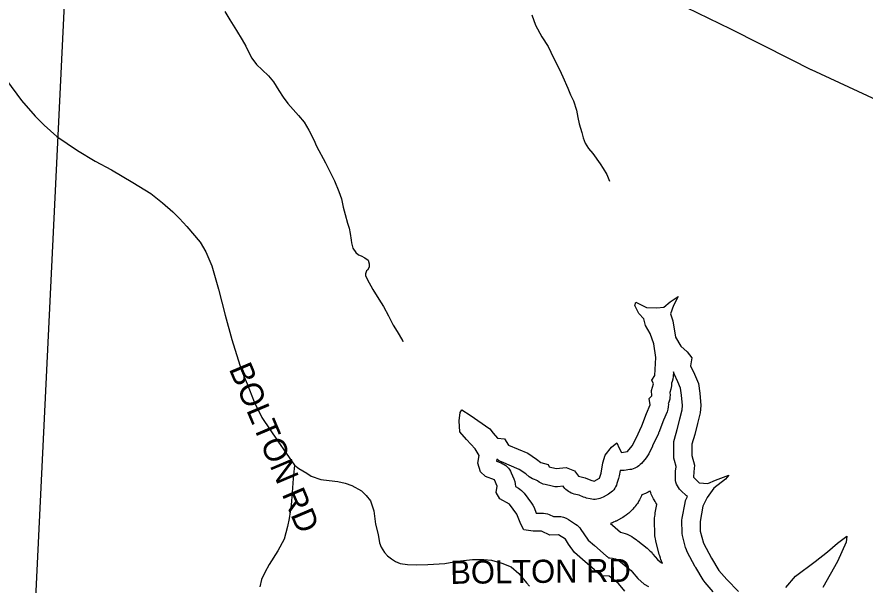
# Model space of a CAD drawing. Extents: x 1950930 to 2061844, y 904556 to 1017002.
# Drawn here: x 1958379 to 1961861, y 992790 to 995121 of the extents above; entities that cross this region are included whole.
import ezdxf

# ---------------------------------------------------------------- set-up
doc = ezdxf.new("R2010")
doc.units = 0
for name, color, linetype in [('Exist Boundary Political CountyLine', 7, 'Continuous'), ('Exist Hydrographic Buffer Line', 7, 'Continuous'), ('Exist Hydrographic Lake Shore', 7, 'Continuous'), ('Exist Hydrographic Misc Water Feature', 7, 'Continuous'), ('Exist Road Non-System Type 51', 7, 'Continuous'), ('Exist Road Non-System Type 51 Label', 7, 'Continuous'), ('Exist Utilities Electrical Transmission Line', 7, 'Continuous')]:
    doc.layers.add(name, color=color, linetype=linetype)

msp = doc.modelspace()

# ---------------------------------------------------------------- linework, layer by layer
at = {"layer": 'Exist Boundary Political CountyLine'}
msp.add_lwpolyline([(1954666.9, 907077.7), (1956979.8, 962278.8), (1958720.5, 998184), (1959482.1, 1016167.2)], dxfattribs=at)
at = {"layer": 'Exist Hydrographic Buffer Line'}
msp.add_lwpolyline([(1961237.6, 992762.8), (1961204.6, 992800.3), (1961200.4, 992805.4), (1961196.8, 992810.9), (1961165.9, 992861.6), (1961164.9, 992863.4), (1961163.9, 992865.2), (1961130.9, 992926.9), (1961127.1, 992935.1), (1961124.3, 992943.7), (1961111.7, 992993.3), (1961110, 993001.4), (1961109.4, 993009.7), (1961108.3, 993048.3), (1961108.5, 993056.5), (1961109.6, 993064.6), (1961121.7, 993127.4), (1961124.2, 993136.8), (1961127.8, 993145.9), (1961131.3, 993153.1), (1961128.2, 993155.9), (1961105.1, 993177.9), (1961099.5, 993183.7), (1961094.7, 993190.1), (1961090.6, 993197), (1961087.2, 993204.3), (1961084.6, 993211.9), (1961082.8, 993219.7), (1961081.9, 993227.7), (1961081.9, 993235.7), (1961083, 993258.9), (1961083.2, 993261.8), (1961083.5, 993264.6), (1961084.9, 993276.2), (1961077.9, 993301.4), (1961075.9, 993311.3), (1961075.2, 993321.4), (1961075.2, 993367.7), (1961076, 993378.5), (1961078.3, 993389.1), (1961089.9, 993428), (1961100.4, 993471.4), (1961100.6, 993471.8), (1961100.7, 993472.2), (1961110, 993508.7), (1961111.3, 993526.8), (1961107.6, 993568.7), (1961103.6, 993598.2), (1961092.7, 993624.6), (1961077.2, 993656.8), (1961074.1, 993664.4), (1961073.2, 993645.8), (1961071.9, 993635.4), (1961069.1, 993625.2), (1961066.5, 993619.1), (1961066.6, 993613.7), (1961066.2, 993607.2), (1961065.2, 993600.9), (1961063.7, 993594.6), (1961059.5, 993580.2), (1961060, 993569.6), (1961059.9, 993561.3), (1961058.9, 993553), (1961057, 993545), (1961054.3, 993537.1), (1961053.1, 993534.8), (1961053.4, 993531.7), (1961053, 993521.4), (1961051.1, 993511.2), (1961047.9, 993501.4), (1961033.8, 993466.6), (1961014.2, 993416.4), (1961013.2, 993414.2), (1961012.3, 993412), (1960988.6, 993361.3), (1960988.4, 993360.9), (1960988.2, 993360.4), (1960972.8, 993328.5), (1960968, 993320.1), (1960962.2, 993312.3), (1960942.4, 993289.2), (1960937.7, 993284.2), (1960932.6, 993279.7), (1960927.1, 993275.6), (1960921.3, 993272.1), (1960915.2, 993269.1), (1960908.8, 993266.7), (1960902.2, 993264.9), (1960895.5, 993263.6), (1960871.3, 993260.3), (1960860.4, 993259.6), (1960855.1, 993260.1), (1960851.6, 993238.1), (1960850.5, 993232.6), (1960849, 993227.2), (1960842.4, 993206.3), (1960840, 993199.6), (1960836.9, 993193.2), (1960833.2, 993187.1), (1960828.9, 993181.3), (1960824.1, 993176), (1960818.9, 993171.2), (1960813.2, 993166.9), (1960807.1, 993163.2), (1960785, 993151.1), (1960778.9, 993148), (1960772.5, 993145.6), (1960765.9, 993143.7), (1960759.2, 993142.5), (1960752.4, 993141.8), (1960745.6, 993141.8), (1960738.7, 993142.4), (1960732, 993143.7), (1960717.7, 993147), (1960711.3, 993148.8), (1960705, 993151.1), (1960687.7, 993158.5), (1960666.4, 993163.7), (1960660.2, 993165.4), (1960654.1, 993167.8), (1960648.3, 993170.6), (1960642.7, 993173.9), (1960637.5, 993177.7), (1960632.6, 993181.9), (1960628, 993186.6), (1960623.9, 993191.6), (1960620.9, 993195.6), (1960598.6, 993193.8), (1960587.1, 993193.7), (1960575.7, 993195.5), (1960547, 993202.1), (1960538.7, 993204.5), (1960530.7, 993207.9), (1960523.2, 993212.2), (1960516.2, 993217.3), (1960513.9, 993219.4), (1960511, 993220.2), (1960503.3, 993222.6), (1960495.9, 993225.9), (1960489, 993229.9), (1960482.5, 993234.6), (1960467.6, 993246.7), (1960440.3, 993264.9), (1960367.7, 993295.2), (1960357.2, 993300.5), (1960349.6, 993306.1), (1960348.4, 993298.1), (1960366.5, 993291.1), (1960373.2, 993288.1), (1960379.7, 993284.4), (1960385.7, 993280.1), (1960391.3, 993275.2), (1960396.4, 993269.8), (1960400.9, 993264), (1960404.8, 993257.7), (1960408.1, 993251.1), (1960419.1, 993225.7), (1960422.7, 993215.6), (1960424.8, 993205), (1960425.3, 993194.3), (1960437.4, 993187.6), (1960444, 993183.4), (1960450.2, 993178.6), (1960455.8, 993173.2), (1960460.8, 993167.2), (1960491.6, 993126.5), (1960497.5, 993117.5), (1960502, 993107.8), (1960510.3, 993085.7), (1960533.1, 993085.7), (1960541, 993085.3), (1960548.9, 993084.1), (1960556.6, 993082), (1960564, 993079.1), (1960582.3, 993070.8), (1960600.1, 993071.4), (1960611.5, 993070.9), (1960622.8, 993068.6), (1960633.5, 993064.7), (1960643.5, 993059.2), (1960672.1, 993040.4), (1960678.5, 993035.8), (1960684.4, 993030.4), (1960689.7, 993024.5), (1960694.3, 993018), (1960706, 992999.7), (1960723.9, 992974.4), (1960750.1, 992951.8), (1960798.5, 992909.9), (1960799.9, 992908.6), (1960801.4, 992907.3), (1960807, 992901.9), (1960812.4, 992901.7), (1960824.5, 992900.3), (1960836.2, 992897), (1960847.2, 992891.8), (1960857.3, 992885), (1960895.3, 992854.1), (1960900.3, 992849.6), (1960904.9, 992844.7), (1960928.3, 992817.4), (1960953.8, 992794.3), (1960971.9, 992784.1)], dxfattribs=at)
msp.add_lwpolyline([(1961028.9, 992880.4), (1961025.3, 992888.3), (1961022.7, 992894.5), (1961020.4, 992900.9), (1961017.7, 992909.5), (1961016.7, 992912.7), (1961015.8, 992916), (1961003.1, 992965.6), (1961002.4, 992968.6), (1961001.8, 992971.6), (1961000.2, 992979.8), (1960999.1, 992985.9), (1960998.4, 992992), (1960997.7, 993000.3), (1960997.5, 993003.4), (1960997.4, 993006.5), (1960996.3, 993045.1), (1960996.3, 993048.1), (1960996.3, 993051.2), (1960996.5, 993059.4), (1960996.8, 993065.5), (1960997.5, 993071.6), (1960998.6, 993079.8), (1960999.1, 993082.8), (1960999.6, 993085.8), (1961006.4, 993121.2), (1961005.4, 993122.5), (1961002, 993127.3), (1960998.7, 993132.4), (1960994.6, 993139.3), (1960991.6, 993144.5), (1960989, 993149.9), (1960985.6, 993157.2), (1960983.2, 993162.7), (1960981.1, 993168.3), (1960978.6, 993175.9), (1960974.9, 993173.8), (1960970.4, 993171.4), (1960964.3, 993168.4), (1960959.6, 993166.3), (1960954.9, 993164.4), (1960948.6, 993162), (1960945, 993160.7), (1960943.1, 993155.9), (1960940.9, 993151), (1960937.8, 993144.6), (1960935.4, 993139.9), (1960932.7, 993135.2), (1960929, 993129.1), (1960926.1, 993124.6), (1960923.1, 993120.3), (1960918.8, 993114.5), (1960915.5, 993110.3), (1960912, 993106.3), (1960907.3, 993101), (1960903.6, 993097.1), (1960899.7, 993093.4), (1960894.5, 993088.6), (1960890.5, 993085.1), (1960886.3, 993081.8), (1960880.6, 993077.5), (1960876.2, 993074.4), (1960871.8, 993071.5), (1960865.7, 993067.7), (1960863.4, 993066.4), (1960861.1, 993065), (1960839.1, 993052.9), (1960836.8, 993051.7), (1960834.5, 993050.6), (1960828.4, 993047.5), (1960823.7, 993045.4), (1960819, 993043.5), (1960816.4, 993042.5), (1960823.4, 993036.4), (1960856.8, 993007.6), (1960866.7, 993004.8), (1960875.4, 993001.9), (1960883.8, 992998.4), (1960894.8, 992993.3), (1960902.9, 992989.1), (1960910.6, 992984.2), (1960920.6, 992977.3), (1960924.3, 992974.7), (1960927.9, 992971.9), (1960965.9, 992941.1), (1960967.8, 992939.4), (1960969.7, 992937.8), (1960974.8, 992933.3), (1960978.5, 992929.8), (1960982, 992926.2), (1960986.6, 992921.3), (1960988.3, 992919.4), (1960990, 992917.5), (1961008.8, 992895.6), (1961019.8, 992885.6), (1961027, 992881.5)], close=True, dxfattribs=at)
at = {"layer": 'Exist Hydrographic Lake Shore'}
for points in [[(1960874.4, 992765), (1960848, 992795.9), (1960810, 992826.7), (1960775.9, 992827.8), (1960749.4, 992853.2), (1960701, 992895.1), (1960668, 992923.7), (1960643.7, 992957.9), (1960631.1, 992977.7), (1960602.5, 992996.4), (1960567.2, 992995.3), (1960533.1, 993010.7), (1960497.9, 993010.7), (1960460.4, 993017.3), (1960447.2, 993040.5), (1960431.8, 993081.2), (1960401, 993122), (1960361.3, 993144), (1960345.9, 993169.4), (1960350.3, 993195.8), (1960339.3, 993221.2), (1960302.4, 993235.5), (1960281.5, 993255.3), (1960271.6, 993290.6), (1960276, 993321.4), (1960260.6, 993349), (1960224.3, 993387.5), (1960197.8, 993419.5), (1960194.5, 993463.5), (1960199, 993497.7), (1960205, 993509.8), (1960239.1, 993486.7), (1960320.6, 993430.5), (1960333.8, 993414), (1960351.4, 993393), (1960381.2, 993389.7), (1960396.6, 993364.4), (1960475.8, 993331.3), (1960512.2, 993307.1), (1960529.8, 993292.8), (1960559.5, 993285.1), (1960563.9, 993275.1), (1960592.5, 993268.5), (1960633.3, 993271.8), (1960667.4, 993258.6), (1960683.9, 993236.6), (1960711.5, 993230), (1960734.6, 993220.1), (1960748.9, 993216.8), (1960770.9, 993228.9), (1960777.5, 993249.8), (1960784.1, 993291.7), (1960794, 993322.5), (1960819.4, 993355.6), (1960841.4, 993373.2), (1960851.3, 993351.2), (1960861.2, 993334.6), (1960885.4, 993337.9), (1960905.2, 993361.1), (1960920.6, 993393), (1960944.3, 993443.7), (1960964.1, 993494.4), (1960978.4, 993529.7), (1960974, 993556.1), (1960985, 993566), (1960983.9, 993589.1), (1960991.7, 993615.6), (1960985, 993631), (1960998.3, 993649.7), (1961002.1, 993723.6), (1960993.3, 993779.7), (1960977.9, 993822.7), (1960959.2, 993855.8), (1960952.6, 993882.2), (1960931.6, 993904.2), (1960915.1, 993937.3), (1960919.5, 993951.6), (1960963.6, 993929.6), (1961005.4, 993927.4), (1961034, 993930.7), (1961060.5, 993952.7), (1961093.5, 993974.8), (1961073.7, 993937.3), (1961062.7, 993903.1), (1961071.5, 993874.5), (1961083, 993807.3), (1961104, 993769.8), (1961130.4, 993746.7), (1961149.1, 993722.5)], [(1961149.1, 993722.5), (1961144.7, 993689.4), (1961161.2, 993655.2), (1961176.6, 993617.8), (1961182.1, 993577), (1961186.5, 993527.4), (1961184.3, 993496.6), (1961173.3, 993453.6), (1961162.3, 993408.5), (1961150.2, 993367.7), (1961150.2, 993321.4), (1961161.2, 993281.8), (1961157.9, 993255.3), (1961156.8, 993232.2), (1961179.9, 993210.1), (1961215.2, 993206.8), (1961247.1, 993220.1), (1961302.1, 993241), (1961287.8, 993224.5), (1961239.4, 993187), (1961212.9, 993149.6), (1961195.3, 993113.2), (1961183.2, 993050.4), (1961184.3, 993011.8), (1961197, 992962.3), (1961230, 992900.6), (1961260.8, 992849.9), (1961293.9, 992812.4), (1961341.2, 992763.9)], [(1961536.1, 992780.5), (1961574.6, 992826.7), (1961656.1, 992886.2), (1961706.2, 992927), (1961748, 992962.3), (1961785.5, 992990.9), (1961783.3, 992965.6), (1961748, 992887.3), (1961717.2, 992833.4), (1961687.5, 992780.5)]]:
    msp.add_lwpolyline(points, dxfattribs=at)
at = {"layer": 'Exist Hydrographic Misc Water Feature'}
msp.add_line((1959961.2, 993794.1), (1959963.9, 993788.5), dxfattribs=at)
for points in [[(1959232.5, 995144.2), (1959252.4, 995110.2), (1959280.2, 995066.1), (1959304.2, 995028.1), (1959318.2, 995002), (1959330.1, 994978), (1959344, 994951.9), (1959362.1, 994925.9), (1959385.8, 994903.9), (1959411.9, 994879.8), (1959432, 994855.8), (1959453.7, 994819.7), (1959471.8, 994791.6), (1959491.7, 994765.7), (1959513.6, 994741.6), (1959535.5, 994717.5), (1959557.5, 994689.5), (1959577.6, 994657.4), (1959597.5, 994617.4), (1959609.4, 994591.4), (1959645.2, 994523.3), (1959663.1, 994487.2), (1959683.2, 994449.2), (1959701, 994405.1), (1959711.1, 994375.1), (1959718.8, 994341.1), (1959726.8, 994311.1), (1959736.7, 994275.1), (1959742.8, 994255), (1959746.7, 994233.1), (1959750.6, 994205), (1959752.7, 994195), (1959758.4, 994173), (1959770.5, 994154.9), (1959780.6, 994145), (1959792.5, 994140.9), (1959806.6, 994132.9), (1959820.6, 994122.8), (1959824.5, 994108.8), (1959824.5, 994094.9), (1959818.3, 994082.9), (1959814.4, 994078.9), (1959810.3, 994066.9), (1959810.3, 994060.8), (1959816.5, 994044.8), (1959840.2, 994002.8), (1959864.2, 993962.8), (1959884.1, 993932.7), (1959904, 993894.6), (1959924.1, 993856.6), (1959939.9, 993830.5), (1959961.2, 993794.1)], [(1960492.5, 995129.8), (1960508.5, 995087.7), (1960534.3, 995039.6), (1960560.2, 994999.5), (1960582.3, 994953.5), (1960606.1, 994905.5), (1960620.1, 994875.5), (1960639.9, 994829.4), (1960651.8, 994801.4), (1960663.9, 994777.4), (1960675.8, 994739.3), (1960681.8, 994709.3), (1960687.7, 994683.3), (1960697.6, 994647.3), (1960703.7, 994625.2), (1960711.5, 994603.2), (1960725.5, 994581.1), (1960743.5, 994561.1), (1960773.4, 994519.1), (1960785.3, 994499), (1960801.3, 994475), (1960811.2, 994447)]]:
    msp.add_lwpolyline(points, dxfattribs=at)
at = {"layer": 'Exist Road Non-System Type 51'}
for points in [[(1958336, 994861.9), (1958397.8, 994779), (1958453.4, 994714.3), (1958490.8, 994676.9), (1958543.2, 994630.9), (1958628.2, 994573.2), (1958700, 994529.8), (1958766.8, 994493.4), (1958854.6, 994441.9), (1958928.5, 994396.4), (1958976, 994358.9), (1959019.5, 994322.1), (1959045.8, 994294.8), (1959076, 994261.4), (1959130.6, 994196.7), (1959154.9, 994157.3), (1959179.1, 994100.7), (1959206.5, 994004.1), (1959233.8, 993898), (1959261, 993797.9), (1959301.5, 993670), (1959323.8, 993615.4), (1959353, 993542.6), (1959384.4, 993477.9), (1959450.1, 993379.9), (1959518.9, 993281.8)], [(1959518.9, 993281.8), (1959513.5, 993227.4), (1959509.1, 993169.6), (1959504.6, 993117.4), (1959496.2, 993063.5), (1959490.1, 993030.7), (1959475.8, 992978.2), (1959450.1, 992929.9), (1959415.1, 992874.8), (1959396.2, 992841.2), (1959383.5, 992812.9), (1959375.8, 992782.3)], [(1959518.9, 993281.8), (1959536, 993268.2), (1959569.4, 993248.9), (1959587.6, 993236.8), (1959626, 993223.7), (1959660.4, 993218.6), (1959696.8, 993214.6), (1959726.1, 993208.5), (1959753.4, 993198.4), (1959793.9, 993176.2), (1959813, 993158), (1959830.2, 993135.8), (1959844.4, 993095.3), (1959851.5, 993039.7), (1959861.5, 992998.2), (1959867.6, 992963.9), (1959874.8, 992945.7), (1959887.9, 992923.4), (1959900, 992910.3), (1959917.1, 992898.2), (1959933.4, 992887.1), (1959952.5, 992878.9), (1959982.9, 992874.9), (1960018.2, 992872.9), (1960065.8, 992873.9), (1960135.5, 992878.4), (1960188.1, 992887.6), (1960248.8, 992895.6), (1960295.2, 992895.6), (1960327.6, 992891.6), (1960370, 992879.5), (1960407.5, 992864.3), (1960439.8, 992838), (1960471.1, 992798.6), (1960483.8, 992785.6)]]:
    msp.add_lwpolyline(points, dxfattribs=at)
at = {"layer": 'Exist Utilities Electrical Transmission Line'}
msp.add_line((1961554.9, 994948.1), (1961638.1, 994906.2), dxfattribs=at)
for points in [[(1959480.8, 995963.7), (1959737.1, 995842.9), (1960160.4, 995648.1), (1960642.4, 995405.6), (1960992, 995226.7), (1961308.2, 995072.5), (1961554.9, 994948.1)], [(1961640.1, 994906.2), (1962098.8, 994692.4), (1962587.1, 994453.8), (1962993.4, 994260.9)]]:
    msp.add_lwpolyline(points, dxfattribs=at)

# ---------------------------------------------------------------- texts
at = {"layer": 'Exist Road Non-System Type 51 Label'}
for rotation, p in [(292.9452, (1959220.3, 993742.4)), (0.6567, (1960087.9, 992793.9))]:
    msp.add_text('  BOLTON RD', height=95, rotation=rotation, dxfattribs=at).set_placement(p)

doc.saveas('drawing.dxf')
